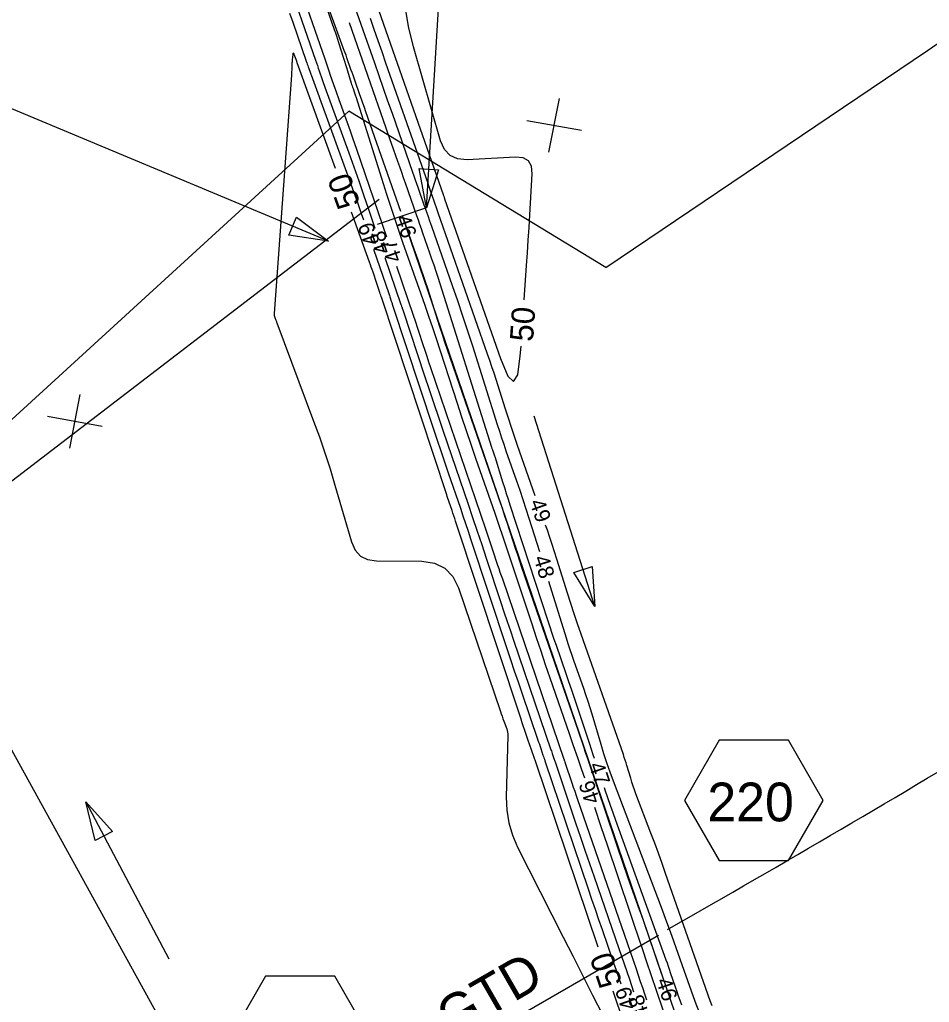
# Model space of a CAD drawing. Extents: x 2384780 to 2405861, y 547869 to 573706.
# Drawn here: x 2391704.7 to 2391822.1, y 552957.3 to 553084.1 of the extents above; entities that cross this region are included whole.
import ezdxf

# ---------------------------------------------------------------- set-up
doc = ezdxf.new("R2010")
doc.units = 0
for name, color, linetype in [('Breaklines', 7, 'Continuous'), ('Old_Level_12', 7, 'Continuous'), ('Old_Level_5', 7, 'Continuous'), ('Old_Level_60', 7, 'Continuous'), ('Old_Level_61', 7, 'Continuous'), ('Old_Level_63', 7, 'Continuous'), ('Sheet Plan CELL', 7, 'Continuous')]:
    doc.layers.add(name, color=color, linetype=linetype)

# ---------------------------------------------------------------- blocks, each defined once
blk = doc.blocks.new('SPOT')
at = {"layer": 'Breaklines'}
for p, q in [((-4.608, -5.326), (4.609, 5.325)), ((-5.48625, 4.61225), (5.48625, -4.61175))]:
    blk.add_line(p, q, dxfattribs=at)
blk = doc.blocks.new('HDWL')
at = {"layer": 'Breaklines'}
for p, q in [((0, -0.0655), (0, 0.0685)), ((0, 0), (-0.0685, 0))]:
    blk.add_line(p, q, dxfattribs=at)

msp = doc.modelspace()

# ---------------------------------------------------------------- linework, layer by layer
at = {"layer": 'Breaklines'}
for p, q in [((2391820.056, 552866.099), (2391754.1115, 553058.7325)), ((2391733.0265, 552936.75525), (2391691.145, 553012.541))]:
    msp.add_line(p, q, dxfattribs=at)
at = {"layer": 'Old_Level_12'}
for points in [[(2391808.39126, 552983.36301), (2391803.91676, 552991.11301), (2391794.96776, 552991.11301), (2391790.49326, 552983.36301), (2391794.96776, 552975.61301), (2391803.91676, 552975.61301)], [(2391749.86575, 552952.93425), (2391745.39125, 552960.68425), (2391736.44225, 552960.68425), (2391731.96775, 552952.93425), (2391736.44225, 552945.18425), (2391745.39125, 552945.18425)]]:
    msp.add_lwpolyline(points, close=True, dxfattribs=at)
at = {"layer": 'Old_Level_5'}
for p, q in [((2391757.21, 553059.79325), (2391758.9655, 553088.8345)), ((2391778.91925, 553008.36875), (2391771.098, 553032.904)), ((2391713.2515, 552983.181), (2391723.97225, 552962.931))]:
    msp.add_line(p, q, dxfattribs=at)
for points in [[(2391758.7595, 553064.70875), (2391757.21, 553059.79325), (2391756.264, 553064.8595)], [(2391778.5915, 553013.51225), (2391778.91925, 553008.36875), (2391776.20975, 553012.753)], [(2391714.48625, 552978.17725), (2391713.2515, 552983.181), (2391716.69575, 552979.347)]]:
    msp.add_lwpolyline(points, close=True, dxfattribs=at)
msp.add_arc((2390884.68635, 554558.84373), 1830.67671, 299.57744444, 302.81450278, dxfattribs=at)
at = {"layer": 'Old_Level_60'}
for points in [[(2391736.98175, 553099.5145), (2391744.0935, 553078.99275), (2391744.27275, 553078.475), (2391744.45125, 553077.957), (2391744.62925, 553077.43875), (2391744.8065, 553076.92025), (2391745.385, 553075.22675), (2391745.51, 553074.864), (2391745.6365, 553074.502), (2391745.76475, 553074.1405), (2391745.89475, 553073.77975), (2391747.149, 553070.3225), (2391747.416, 553069.581), (2391747.67925, 553068.83825), (2391747.939, 553068.09425), (2391748.19525, 553067.349), (2391752.04375, 553056.061)], [(2391741.13375, 553094.829), (2391745.32025, 553082.801), (2391745.4655, 553082.3785), (2391745.607, 553081.95475), (2391745.74525, 553081.52975), (2391745.88, 553081.10375)], [(2391753.919, 553059.31425), (2391749.39575, 553072.1835), (2391749.20525, 553072.726), (2391749.0145, 553073.2685), (2391748.82375, 553073.811), (2391748.63325, 553074.3535), (2391748.0105, 553076.12525), (2391747.87675, 553076.505), (2391747.743, 553076.8845), (2391747.609, 553077.26425), (2391747.475, 553077.6435), (2391746.94525, 553079.14), (2391746.83125, 553079.4605), (2391746.7165, 553079.78075), (2391746.60125, 553080.10075), (2391746.485, 553080.4205), (2391741.216, 553094.8585)], [(2391738.992, 553090.123), (2391742.90275, 553078.8385), (2391743.0225, 553078.49225), (2391743.14175, 553078.146), (2391743.26075, 553077.7995), (2391743.37925, 553077.453), (2391743.766, 553076.32075), (2391743.8495, 553076.07825), (2391743.934, 553075.83625), (2391744.01975, 553075.59475), (2391744.10675, 553075.3535), (2391747.175, 553066.89625), (2391747.82825, 553065.0825), (2391748.4725, 553063.2655), (2391749.10775, 553061.4455), (2391749.73425, 553059.62225), (2391750.567, 553057.18)], [(2391771.81825, 553015.404), (2391770.4775, 553019.71275), (2391770.096, 553020.91975), (2391769.7035, 553022.123), (2391769.30025, 553023.32275), (2391768.88625, 553024.519), (2391767.51575, 553028.42075), (2391767.2255, 553029.258), (2391766.9415, 553030.09725), (2391766.66425, 553030.93875), (2391766.39325, 553031.7825), (2391763.17925, 553041.928), (2391762.55175, 553043.88425), (2391761.9095, 553045.8355), (2391761.25325, 553047.78225), (2391760.5825, 553049.724), (2391757.901, 553057.39425), (2391757.65975, 553058.0845), (2391757.4185, 553058.7745), (2391757.177, 553059.4645), (2391756.9355, 553060.1545), (2391756.14625, 553062.40825), (2391755.97725, 553062.89125), (2391755.80825, 553063.37425), (2391755.63925, 553063.85725), (2391755.4705, 553064.3405), (2391752.81425, 553071.93875), (2391752.245, 553073.56675), (2391751.6755, 553075.195), (2391751.10575, 553076.823), (2391750.536, 553078.451), (2391747.03325, 553088.45525)], [(2391739.553, 553084.906), (2391739.95725, 553083.747), (2391741.71175, 553078.68425), (2391741.77225, 553078.50975), (2391741.83225, 553078.335), (2391741.89225, 553078.1605), (2391741.952, 553077.98575), (2391742.147, 553077.415), (2391742.18925, 553077.29275), (2391742.23175, 553077.17075), (2391742.275, 553077.049), (2391742.31875, 553076.92725), (2391748.29475, 553060.456), (2391748.79075, 553059.078), (2391749.082, 553058.25675)], [(2391778.887, 552988.788), (2391778.73225, 552989.24675), (2391778.50225, 552989.933), (2391778.2735, 552990.61925), (2391776.65075, 552995.502), (2391776.3015, 552996.54775), (2391775.9495, 552997.5925), (2391775.5945, 552998.63625), (2391775.23675, 552999.67925), (2391773.97675, 553003.33375), (2391773.7085, 553004.1175), (2391773.443, 553004.902), (2391773.18075, 553005.68775), (2391772.9215, 553006.4745), (2391768.025, 553021.43325), (2391767.783, 553022.17775), (2391767.5435, 553022.923), (2391767.30675, 553023.66925), (2391767.07275, 553024.41625), (2391766.0645, 553027.657), (2391766.02525, 553027.78075), (2391765.98525, 553027.90375), (2391765.944, 553028.0265), (2391765.9015, 553028.149), (2391765.76125, 553028.54825), (2391765.7315, 553028.634), (2391765.7025, 553028.71975), (2391765.67425, 553028.806), (2391765.6465, 553028.89225), (2391758.70925, 553050.7905), (2391758.454, 553051.58625), (2391758.19275, 553052.38025), (2391757.92575, 553053.17225), (2391757.65275, 553053.9625), (2391756.75175, 553056.54025), (2391756.5585, 553057.0925), (2391756.36525, 553057.64475), (2391756.172, 553058.19725), (2391755.97875, 553058.7495), (2391754.506, 553062.95575), (2391754.25975, 553063.65975), (2391754.01325, 553064.3635), (2391753.76725, 553065.0675), (2391753.521, 553065.7715), (2391752.717, 553068.07125), (2391752.54475, 553068.564), (2391752.3725, 553069.05675), (2391752.2, 553069.5495), (2391752.0275, 553070.04225), (2391747.264, 553083.648)], [(2391771.25, 553022.657), (2391768.97325, 553029.13875), (2391768.569, 553030.30425), (2391768.174, 553031.4725), (2391767.78775, 553032.644), (2391767.41075, 553033.8185), (2391766.19375, 553037.65975), (2391765.93, 553038.482), (2391765.66025, 553039.30225), (2391765.38425, 553040.12025), (2391765.1025, 553040.93625), (2391758.732, 553059.15975), (2391758.60175, 553059.532), (2391758.47175, 553059.904), (2391758.3415, 553060.27625), (2391758.21125, 553060.64825), (2391757.7855, 553061.864), (2391757.6945, 553062.1245), (2391757.60325, 553062.385), (2391757.512, 553062.6455), (2391757.421, 553062.906), (2391751.98475, 553078.457), (2391751.48175, 553079.895), (2391750.97875, 553081.33325), (2391750.47575, 553082.77125), (2391749.97225, 553084.209)], [(2391745.88, 553081.10375), (2391746.50075, 553079.11275), (2391746.63, 553078.6975), (2391746.75875, 553078.2825), (2391746.88725, 553077.86725), (2391747.0155, 553077.45175), (2391747.50525, 553075.86175), (2391747.56, 553075.68775), (2391747.61725, 553075.5145), (2391747.67675, 553075.342), (2391747.7385, 553075.1705), (2391747.94425, 553074.61125), (2391747.9875, 553074.491), (2391748.02925, 553074.3705), (2391748.0695, 553074.24925), (2391748.1085, 553074.12775), (2391751.39725, 553063.603), (2391752.05425, 553061.53375), (2391752.73025, 553059.471), (2391753.425, 553057.4145), (2391754.139, 553055.36425), (2391756.50175, 553048.6775), (2391757.0035, 553047.243), (2391757.496, 553045.80525), (2391757.97975, 553044.36475), (2391758.45425, 553042.921), (2391761.1555, 553034.61475), (2391761.739, 553032.83625), (2391762.33175, 553031.061), (2391762.93375, 553029.289), (2391763.545, 553027.52), (2391766.0265, 553020.39925), (2391766.55525, 553018.8725), (2391767.07725, 553017.34325), (2391767.59275, 553015.812), (2391768.10175, 553014.27825), (2391770.786, 553006.13525), (2391771.36425, 553004.3915), (2391771.94925, 553002.64975), (2391772.5405, 553000.91025), (2391773.138, 552999.173), (2391775.6245, 552991.98775), (2391776.1565, 552990.44775), (2391776.68625, 552988.90725), (2391777.214, 552987.36575), (2391777.587, 552986.2715)], [(2391787.58975, 552960.91975), (2391785.95125, 552965.739), (2391785.64925, 552966.621), (2391785.343, 552967.5015), (2391785.03275, 552968.38075), (2391784.7185, 552969.2585), (2391783.6855, 552972.12375), (2391783.4655, 552972.73825), (2391783.24825, 552973.3535), (2391783.034, 552973.97), (2391782.8225, 552974.5875), (2391778.01625, 552988.724), (2391777.89675, 552989.07675), (2391777.77775, 552989.4295), (2391777.6595, 552989.7825), (2391777.54175, 552990.13575), (2391777.15825, 552991.28975), (2391777.07575, 552991.537), (2391776.9925, 552991.784), (2391776.9085, 552992.03075), (2391776.824, 552992.27725), (2391769.53525, 553013.421), (2391769.2575, 553014.2315), (2391768.98325, 553015.043), (2391768.712, 553015.8555), (2391768.44375, 553016.669), (2391767.57325, 553019.32825), (2391767.3855, 553019.89775), (2391767.1955, 553020.4665), (2391767.003, 553021.03425), (2391766.808, 553021.6015), (2391759.927, 553041.4835), (2391759.593, 553042.46075), (2391759.26625, 553043.4405), (2391758.94725, 553044.4225), (2391758.6355, 553045.40725), (2391757.436, 553049.246), (2391757.315, 553049.62625), (2391757.19075, 553050.0055), (2391757.06275, 553050.3835), (2391756.931, 553050.76025), (2391756.49525, 553051.989), (2391756.402, 553052.2525), (2391756.30875, 553052.51575), (2391756.21575, 553052.77925), (2391756.123, 553053.043), (2391755.24525, 553055.54075)], [(2391750.39325, 553054.47775), (2391752.3525, 553048.73075), (2391752.39825, 553048.59625), (2391752.44375, 553048.4615), (2391752.48875, 553048.32675), (2391752.5335, 553048.19175), (2391752.67925, 553047.751), (2391752.7105, 553047.6565), (2391752.74175, 553047.562), (2391752.773, 553047.4675), (2391752.80425, 553047.373), (2391758.13575, 553031.2485), (2391758.60275, 553029.84175), (2391759.073, 553028.43625), (2391759.54675, 553027.03175), (2391760.02375, 553025.6285), (2391761.5875, 553021.04625), (2391761.9215, 553020.06375), (2391762.253, 553019.08075), (2391762.58225, 553018.09675), (2391762.909, 553017.112), (2391767.5905, 553002.95), (2391768.0645, 553001.52225), (2391768.542, 553000.0955), (2391769.02325, 552998.67), (2391769.50775, 552997.24575), (2391771.598, 552991.1265), (2391771.6875, 552990.864), (2391771.777, 552990.6015), (2391771.866, 552990.33875), (2391771.955, 552990.076), (2391772.245, 552989.2175), (2391772.30725, 552989.0335), (2391772.36925, 552988.8495), (2391772.4315, 552988.6655), (2391772.49375, 552988.4815), (2391778.0785, 552971.9515), (2391778.524, 552970.63675), (2391778.97175, 552969.32275), (2391779.42175, 552968.0095), (2391779.87375, 552966.697), (2391781.35425, 552962.41075), (2391781.67075, 552961.492), (2391781.9855, 552960.57275), (2391782.28275, 552959.69975)], [(2391751.85775, 553053.394), (2391753.922, 553047.34), (2391753.95075, 553047.25525), (2391753.9795, 553047.1705), (2391754.00775, 553047.0855), (2391754.036, 553047.0005), (2391754.12775, 553046.72275), (2391754.1475, 553046.66325), (2391754.16725, 553046.60375), (2391754.18675, 553046.54425), (2391754.2065, 553046.48475), (2391756.96775, 553038.1335), (2391757.56175, 553036.34475), (2391758.15975, 553034.55725), (2391758.762, 553032.77125), (2391759.36875, 553030.98675), (2391762.57925, 553021.5795), (2391763.17125, 553019.83825), (2391763.759, 553018.0955), (2391764.3425, 553016.35125), (2391764.92175, 553014.6055), (2391766.8075, 553008.901), (2391767.21325, 553007.679), (2391767.62175, 553006.458), (2391768.0335, 553005.23825), (2391768.44825, 553004.01925), (2391773.271, 552989.90175), (2391773.32425, 552989.74575), (2391773.37725, 552989.5895), (2391773.43025, 552989.43325), (2391773.48325, 552989.277), (2391773.65575, 552988.7665), (2391773.6925, 552988.657), (2391773.7295, 552988.54775), (2391773.7665, 552988.43825), (2391773.8035, 552988.329), (2391776.49825, 552980.35325), (2391777.077, 552978.64475), (2391777.65875, 552976.93725), (2391778.2435, 552975.23075), (2391778.831, 552973.525), (2391782.03625, 552964.245), (2391782.7155, 552962.27325), (2391783.39125, 552960.30025), (2391783.94225, 552958.68175)], [(2391753.33475, 553052.275), (2391755.4915, 553045.94925), (2391755.50325, 553045.91425), (2391755.515, 553045.87925), (2391755.52675, 553045.84425), (2391755.5385, 553045.80925), (2391755.57625, 553045.69475), (2391755.5845, 553045.67), (2391755.5925, 553045.6455), (2391755.60075, 553045.621), (2391755.60875, 553045.5965), (2391756.748, 553042.15125), (2391756.993, 553041.41325), (2391757.2395, 553040.676), (2391757.488, 553039.93925), (2391757.7385, 553039.203), (2391764.8385, 553018.3985), (2391765.05675, 553017.756), (2391765.27375, 553017.113), (2391765.489, 553016.4695), (2391765.70275, 553015.8255), (2391766.3985, 553013.721), (2391766.548, 553013.27025), (2391766.69875, 553012.81975), (2391766.85075, 553012.36975), (2391767.00375, 553011.92), (2391774.94375, 552988.677), (2391774.96075, 552988.62725), (2391774.97775, 552988.5775), (2391774.9945, 552988.52775), (2391775.01125, 552988.478), (2391775.06625, 552988.3155), (2391775.078, 552988.28075), (2391775.08975, 552988.246), (2391775.1015, 552988.211), (2391775.11325, 552988.17625), (2391775.97125, 552985.63725), (2391776.1555, 552985.0935), (2391776.3405, 552984.55), (2391776.52675, 552984.0065), (2391776.71375, 552983.46375), (2391784.24975, 552961.6465), (2391784.528, 552960.83875), (2391784.80475, 552960.0305), (2391785.08, 552959.2215), (2391785.354, 552958.41225), (2391785.618, 552957.63)], [(2391794.0555, 552956.85625), (2391793.82075, 552957.52075), (2391788.07375, 552973.927), (2391787.61025, 552975.23625), (2391787.13825, 552976.54225), (2391786.6575, 552977.84525), (2391786.1685, 552979.145), (2391784.24, 552984.21825), (2391784.05725, 552984.7125), (2391783.8835, 552985.20975), (2391783.71875, 552985.71), (2391783.563, 552986.21325), (2391783.06875, 552987.86225), (2391782.961, 552988.215), (2391782.849, 552988.5665), (2391782.733, 552988.9165), (2391782.613, 552989.26525), (2391777.166, 553004.79275), (2391776.708, 553006.11675), (2391776.262, 553007.445), (2391775.828, 553008.77675), (2391775.40575, 553010.11275), (2391774.046, 553014.483), (2391773.75025, 553015.418), (2391773.44625, 553016.3505), (2391773.134, 553017.28), (2391772.813, 553018.20675), (2391772.5755, 553018.883)], [(2391792.37875, 552956.08575), (2391791.88375, 552957.41725), (2391791.39625, 552958.75125), (2391790.91575, 552960.08775), (2391790.4425, 552961.427), (2391788.9085, 552965.80625), (2391788.57675, 552966.7435), (2391788.23875, 552967.6785), (2391787.89475, 552968.61125), (2391787.5445, 552969.542), (2391781.34725, 552985.845), (2391780.9145, 552987.01525), (2391780.503, 552988.1925), (2391780.113, 552989.37725), (2391779.744, 552990.569), (2391778.57425, 552994.47425), (2391778.31875, 552995.3095), (2391778.0535, 552996.14175), (2391777.77875, 552996.97075), (2391777.4945, 552997.7965), (2391776.27075, 553001.28475), (2391776.012, 553002.0335), (2391775.75975, 553002.78425), (2391775.51425, 553003.53725), (2391775.27575, 553004.2925), (2391773.0065, 553011.58475)], [(2391790.1635, 552956.97), (2391789.95525, 552957.5415), (2391789.75025, 552958.1145), (2391789.549, 552958.68875), (2391789.3515, 552959.26425), (2391788.7115, 552961.1465), (2391788.5735, 552961.5495), (2391788.43375, 552961.95175), (2391788.292, 552962.3535), (2391788.1485, 552962.7545), (2391781.6495, 552980.7765), (2391781.301, 552981.74975), (2391780.957, 552982.7245), (2391780.61775, 552983.701), (2391780.28275, 552984.67875), (2391780.17325, 552985.00025)], [(2391778.8755, 552982.48475), (2391779.72475, 552979.98775), (2391780.14975, 552978.737), (2391780.57375, 552977.486), (2391780.99675, 552976.2345), (2391781.41875, 552974.983), (2391783.971, 552967.4045), (2391784.5185, 552965.78075), (2391785.06725, 552964.15725), (2391785.61725, 552962.5345), (2391786.1685, 552960.912), (2391788.366, 552954.45175)]]:
    msp.add_lwpolyline(points, dxfattribs=at)
at = {"layer": 'Old_Level_61'}
for points in [[(2391750.4655, 553086.9485), (2391759.36025, 553061.5045), (2391759.37925, 553061.45), (2391759.39825, 553061.39575), (2391759.41725, 553061.3415), (2391759.43625, 553061.28725), (2391759.49825, 553061.10975), (2391759.5115, 553061.07175), (2391759.525, 553061.03375), (2391759.53825, 553060.99575), (2391759.5515, 553060.95775), (2391766.75975, 553040.33725), (2391767.71375, 553038.088), (2391768.45875, 553037.3955), (2391768.995, 553038.26), (2391769.32225, 553040.68125), (2391769.4095, 553041.934)], [(2391769.82625, 553047.9195), (2391770.13525, 553052.358), (2391770.24575, 553053.9855), (2391770.3505, 553055.6135), (2391770.44925, 553057.24175), (2391770.54225, 553058.8705), (2391770.83675, 553064.1915), (2391770.7495, 553065.18125), (2391770.3615, 553065.87), (2391769.6725, 553066.258), (2391768.68275, 553066.345), (2391762.449, 553065.9985), (2391761.234, 553066.09425), (2391760.26025, 553066.53), (2391759.52775, 553067.3055), (2391759.0365, 553068.421), (2391755.538, 553080.5585), (2391754.8985, 553083.17225), (2391754.4795, 553085.8115)], [(2391745.48, 553064.85975), (2391740.5315, 553078.4995), (2391740.5305, 553078.50225), (2391740.5295, 553078.505), (2391740.5285, 553078.508), (2391740.5275, 553078.51075), (2391740.52425, 553078.52025), (2391740.5235, 553078.52225), (2391740.523, 553078.52425), (2391740.52225, 553078.52625), (2391740.5215, 553078.52825), (2391740.49175, 553078.61375), (2391740.4855, 553078.63225), (2391740.479, 553078.6505), (2391740.4725, 553078.66875), (2391740.46575, 553078.687), (2391740.14275, 553079.573), (2391740.0795, 553079.714), (2391740.0285, 553079.75725), (2391739.9895, 553079.703), (2391739.9625, 553079.55075), (2391739.89175, 553078.8665), (2391739.87775, 553078.71975), (2391739.86625, 553078.573), (2391739.85675, 553078.42575), (2391739.84975, 553078.27875), (2391739.82075, 553077.541), (2391739.81375, 553077.383), (2391739.80575, 553077.22525), (2391739.79625, 553077.06725), (2391739.7855, 553076.9095), (2391737.57475, 553046.1425), (2391737.57225, 553046.02025), (2391737.583, 553045.89975), (2391737.60675, 553045.78125), (2391737.64375, 553045.66475), (2391737.78525, 553045.28675), (2391737.8155, 553045.20575), (2391737.846, 553045.12475), (2391737.87625, 553045.04375), (2391737.9065, 553044.96275), (2391742.65175, 553032.29475), (2391743.396, 553030.2505), (2391744.1015, 553028.19325), (2391744.76875, 553026.123), (2391745.39725, 553024.04025), (2391747.538, 553016.699), (2391748.00225, 553015.6435), (2391748.692, 553014.886), (2391749.608, 553014.4265), (2391750.7495, 553014.26475)], [(2391779.363, 552964.42575), (2391771.25875, 552988.41275), (2391771.134, 552988.782), (2391771.00925, 552989.15125), (2391770.88425, 552989.52075), (2391770.7595, 552989.89), (2391770.352, 552991.0965), (2391770.2645, 552991.355), (2391770.17675, 552991.6135), (2391770.089, 552991.87175), (2391770.00075, 552992.13), (2391769.61825, 552993.25025), (2391769.5365, 552993.49025), (2391769.4555, 552993.7305), (2391769.375, 552993.971), (2391769.295, 552994.21175), (2391760.972, 553019.39), (2391760.85975, 553019.728), (2391760.74675, 553020.06575), (2391760.633, 553020.40325), (2391760.51825, 553020.7405), (2391760.1425, 553021.84175), (2391760.06225, 553022.07775), (2391759.9825, 553022.314), (2391759.9035, 553022.5505), (2391759.825, 553022.787), (2391751.43875, 553048.1505), (2391751.3775, 553048.33525), (2391751.3165, 553048.52025), (2391751.25525, 553048.70525), (2391751.19425, 553048.89), (2391750.9945, 553049.494), (2391750.9515, 553049.6235), (2391750.90825, 553049.75275), (2391750.86475, 553049.882), (2391750.82075, 553050.011), (2391750.31425, 553051.49675), (2391750.205, 553051.81475), (2391750.094, 553052.1325), (2391749.98175, 553052.4495), (2391749.86775, 553052.76575), (2391747.52625, 553059.2195)], [(2391750.7495, 553014.26475), (2391756.604, 553014.206), (2391758.244, 553013.978), (2391759.58, 553013.33025), (2391760.6115, 553012.2625), (2391761.339, 553010.775), (2391766.7445, 552994.82425), (2391766.85075, 552994.516), (2391766.95975, 552994.209), (2391767.07175, 552993.903), (2391767.18675, 552993.598), (2391767.56725, 552992.6035), (2391767.638, 552992.3885), (2391767.6865, 552992.16975), (2391767.7135, 552991.94725), (2391767.7185, 552991.721), (2391767.50975, 552983.78775), (2391767.56675, 552982.11075), (2391767.82725, 552980.4795), (2391768.2915, 552978.89425), (2391768.9595, 552977.35475), (2391774.86, 552965.72775), (2391776.1245, 552963.23625), (2391777.38875, 552960.74475), (2391778.65325, 552958.253), (2391779.91775, 552955.7615)], [(2391785.5115, 552946.23225), (2391781.28875, 552958.74325)]]:
    msp.add_lwpolyline(points, dxfattribs=at)
at = {"layer": 'Old_Level_63'}
for p, q in [((2391744.5575, 553055.49475), (2391588.52625, 553120.586)), ((2391780.3485, 553052.08225), (2391747.21375, 553072.236))]:
    msp.add_line(p, q, dxfattribs=at)
for points in [[(2391780.3485, 553052.08225), (2391821.8645, 553080.07725), (2391863.104, 553108.53425), (2391903.7275, 553138.02075), (2391939.5635, 553164.5395), (2391978.76775, 553194.0355)], [(2391345.0065, 552836.367), (2391391.55725, 552854.62125), (2391436.33175, 552877.5285), (2391476.8325, 552895.71825), (2391520.3265, 552920.77325), (2391564.7905, 552943.73925), (2391607.19125, 552963.95925), (2391652.4385, 552985.285), (2391688.0335, 553018.1755), (2391747.21375, 553072.236)]]:
    msp.add_lwpolyline(points, dxfattribs=at)
msp.add_lwpolyline([(2391740.42425, 553058.5735), (2391744.5575, 553055.49475), (2391739.46175, 553056.26625)], close=True, dxfattribs=at)
at = {"layer": 'Sheet Plan CELL'}
for p, q in [((2391690.21075, 553014.2315), (2391751.1295, 553060.91775)), ((2391787.167, 552965.963), (2391738.7015, 552938.00375))]:
    msp.add_line(p, q, dxfattribs=at)

# ---------------------------------------------------------------- block references
at = {"layer": 'Old_Level_5', "xscale": 50, "yscale": 49.99999999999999, "rotation": 108.89768000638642}
msp.add_blockref('HDWL', (2391754.1115, 553058.7325), dxfattribs=at)
at = {"layer": 'Old_Level_63', "xscale": 0.49999999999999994, "yscale": 0.5, "rotation": 29.89777178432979}
for p in [(2391773.687, 553070.42975), (2391711.86, 553032.271)]:
    msp.add_blockref('SPOT', p, dxfattribs=at)

# ---------------------------------------------------------------- texts
at = {"layer": 'Old_Level_12'}
msp.add_text('220', height=4.999999, dxfattribs=at).set_placement((2391793.45383, 552980.66235))
at = {"layer": 'Old_Level_5'}
msp.add_text('GTD', height=5, rotation=29.9802056, dxfattribs=at).set_placement((2391760.43111, 552952.6678))
at = {"layer": 'Old_Level_60'}
for s, rotation, p in [('46', 289.3648917, (2391753.14775, 553058.4925)), ('49', 109.1340583, (2391751.174, 553055.29875)), ('48', 108.8269056, (2391752.64425, 553054.1865)), ('47', 108.8269056, (2391754.09825, 553053.13425)), ('49', 289.3530528, (2391770.47875, 553021.83525)), ('48', 287.2838889, (2391771.01075, 553014.633)), ('47', 288.7591, (2391778.12175, 552987.92925)), ('46', 108.7907, (2391779.65475, 552983.29875)), ('49', 108.6649972, (2391784.3445, 552956.72275)), ('46', 288.7758833, (2391786.81025, 552960.10575)), ('48', 108.6914611, (2391786.01325, 552955.6835))]:
    msp.add_text(s, height=2, rotation=rotation, dxfattribs=at).set_placement(p)
at = {"layer": 'Old_Level_61'}
for rotation, p in [(109.9409972, (2391748.71875, 553060.331)), (86.016825, (2391770.95025, 553042.46625)), (108.72075, (2391782.503, 552959.8285))]:
    msp.add_text('50', height=3, rotation=rotation, dxfattribs=at).set_placement(p)

doc.saveas('drawing.dxf')
